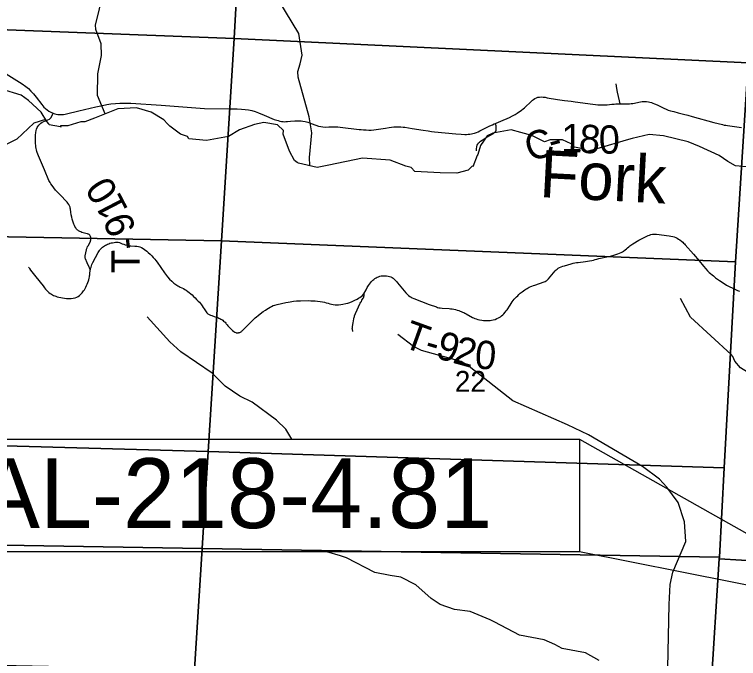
# Model space of a CAD drawing. Extents: x 396.2 to 468.4, y 232.6 to 279.1.
# Drawn here: x 416.745 to 418.195, y 267.141 to 268.432 of the extents above; entities that cross this region are included whole.
import ezdxf

# ---------------------------------------------------------------- set-up
doc = ezdxf.new("R2010")
doc.units = 0
for name, color, linetype in [('GM_X_County_Road', 7, 'Continuous'), ('GM_X_County_Road_Text', 7, 'Continuous'), ('GM_X_Minor_River', 7, 'Continuous'), ('GM_X_Minor_River_Text', 7, 'Continuous'), ('GM_X_Section', 7, 'Continuous'), ('GM_X_Section_Text', 7, 'Continuous'), ('GM_X_Township_Road', 7, 'Continuous'), ('GM_X_Township_Road_Text', 7, 'Continuous'), ('SH_Text', 7, 'Continuous')]:
    doc.layers.add(name, color=color, linetype=linetype)

msp = doc.modelspace()

# ---------------------------------------------------------------- linework, layer by layer
at = {"layer": 'GM_X_County_Road'}
for points in [[(416.718, 268.3196), (416.7604, 268.2929), (416.7676, 268.2877), (416.773, 268.2834), (416.7779, 268.2785), (416.7829, 268.273), (416.7886, 268.2661), (416.7998, 268.2512), (416.8039, 268.2465), (416.8071, 268.2434), (416.8105, 268.2406), (416.8141, 268.2381), (416.818, 268.2359), (416.8228, 268.2339), (416.8258, 268.2329), (416.8284, 268.2322), (416.8316, 268.2316), (416.8344, 268.2313), (416.8375, 268.2312), (416.8403, 268.2313), (416.8433, 268.2317), (416.8463, 268.2321), (416.8495, 268.2327), (416.8739, 268.2386)], [(417.191, 268.2426), (417.2, 268.2422), (417.2068, 268.2418), (417.2139, 268.2408), (417.2206, 268.2392), (417.227, 268.2374), (417.234, 268.235), (417.2454, 268.2301), (417.2655, 268.2217), (417.2732, 268.2192), (417.2765, 268.2184), (417.2799, 268.2177), (417.283, 268.2173), (417.2858, 268.2171), (417.2884, 268.2172), (417.2922, 268.2174), (417.2979, 268.2178), (417.3067, 268.2186), (417.3122, 268.2189), (417.3154, 268.2189), (417.3191, 268.2187), (417.3225, 268.2183), (417.3273, 268.2173), (417.3326, 268.2158), (417.339, 268.2136), (417.3489, 268.2098), (417.3542, 268.2081), (417.3585, 268.2071), (417.3629, 268.2065), (417.3679, 268.2063), (417.3748, 268.2065), (417.3835, 268.2069), (417.3882, 268.2069), (417.3927, 268.2067), (417.3976, 268.2063), (417.4352, 268.2017), (417.4396, 268.2012), (417.4444, 268.2008), (417.4492, 268.2005), (417.4548, 268.2004), (417.4595, 268.2004), (417.4647, 268.2006), (417.4696, 268.2011), (417.4787, 268.2026), (417.4879, 268.2042), (417.4952, 268.2055), (417.5003, 268.2061), (417.505, 268.2066), (417.5098, 268.2069), (417.5145, 268.2069), (417.5192, 268.2067), (417.5233, 268.2062), (417.5271, 268.2058), (417.5415, 268.2034), (417.5638, 268.1999), (417.5733, 268.1985), (417.5802, 268.1977), (417.5864, 268.197), (417.6288, 268.1928), (417.6399, 268.1921), (417.6473, 268.1917), (417.6503, 268.1917), (417.6538, 268.1919), (417.6572, 268.1921), (417.6603, 268.1925), (417.6633, 268.1931), (417.6666, 268.194), (417.6702, 268.1953), (417.6739, 268.1968), (417.6774, 268.1986), (417.6973, 268.2085), (417.7022, 268.2109), (417.7061, 268.2127), (417.7084, 268.2136), (417.7098, 268.2141), (417.7194, 268.2178), (417.7367, 268.2256), (417.7428, 268.2288), (417.7481, 268.2317), (417.752, 268.2341), (417.7549, 268.236), (417.7579, 268.2381), (417.7609, 268.2403), (417.764, 268.2428), (417.7665, 268.245), (417.7807, 268.2585), (417.7828, 268.2602), (417.7848, 268.2617), (417.7875, 268.2634), (417.7906, 268.2648), (417.7935, 268.2659), (417.7969, 268.2664), (417.8004, 268.2666), (417.8039, 268.2665), (417.8081, 268.266), (417.8123, 268.2652), (417.8325, 268.2615), (417.8466, 268.2596), (417.8598, 268.2582), (417.8642, 268.2577), (417.8684, 268.2571), (417.9035, 268.252), (417.9087, 268.2514), (417.9132, 268.251), (417.918, 268.2508), (417.9231, 268.2506), (417.9278, 268.2508), (417.9323, 268.251), (417.937, 268.2514), (417.9418, 268.252), (417.9461, 268.2524), (417.9495, 268.2526), (417.958, 268.2528), (417.9739, 268.2529), (417.9769, 268.2531), (417.9801, 268.2533), (417.9833, 268.2537), (417.9987, 268.2571), (418.002, 268.2576), (418.005, 268.2578), (418.0079, 268.2578), (418.0111, 268.2576), (418.0147, 268.257), (418.0179, 268.2564), (418.0207, 268.2555), (418.0237, 268.2545), (418.0269, 268.2532), (418.0326, 268.2506), (418.0402, 268.2466), (418.0457, 268.244), (418.0502, 268.2421), (418.0545, 268.2405), (418.0587, 268.2391), (418.0654, 268.2373), (418.0743, 268.235), (418.0852, 268.2322), (418.0935, 268.2299), (418.1024, 268.2274), (418.1461, 268.2154), (418.1634, 268.2112), (418.1668, 268.2104), (418.17, 268.2098), (418.1733, 268.2093), (418.2013, 268.2055)], [(416.8739, 268.2386), (416.9081, 268.2469), (416.9214, 268.2497), (416.9299, 268.2514), (416.9379, 268.2527), (416.9471, 268.2538), (416.9563, 268.2544), (416.9656, 268.2544), (416.978, 268.254), (417.0387, 268.2505), (417.1254, 268.2438), (417.1745, 268.2428), (417.191, 268.2426)]]:
    msp.add_lwpolyline(points, dxfattribs=at)
at = {"layer": 'GM_X_Minor_River'}
for points in [[(416.9266, 268.2329), (416.9114, 268.2697), (416.912, 268.313), (416.9195, 268.3495), (416.9187, 268.3731), (416.9079, 268.4016), (416.907, 268.4115), (416.9152, 268.4427), (416.9217, 268.4949), (416.9295, 268.5167), (416.9257, 268.5521), (416.9253, 268.6281), (416.9284, 268.6925), (416.9219, 268.7284), (416.9068, 268.7521), (416.884, 268.7722), (416.8672, 268.7928), (416.8563, 268.8201), (416.8546, 268.8247), (416.8476, 268.8808), (416.8345, 268.9116), (416.8314, 268.9223)], [(417.3363, 268.1294), (417.3359, 268.145), (417.3408, 268.1946), (417.3354, 268.227), (417.3132, 268.3063), (417.3124, 268.3177), (417.317, 268.3328), (417.321, 268.3501), (417.3143, 268.3936), (417.2877, 268.4377), (417.268, 268.4718), (417.2652, 268.5174), (417.25, 268.5536), (417.2211, 268.6081), (417.2012, 268.6759), (417.1999, 268.682), (417.1964, 268.6931)], [(416.8373, 268.2086), (416.8381, 268.2064), (416.8377, 268.2086), (416.8369, 268.2067), (416.8142, 268.2105), (416.8139, 268.2131), (416.8097, 268.2173), (416.7983, 268.2363), (416.7734, 268.2594), (416.7582, 268.27), (416.7193, 268.2821)], [(418.2266, 268.1252), (418.1891, 268.1285), (418.174, 268.1372), (418.1566, 268.149), (418.1169, 268.1675), (418.0946, 268.1769), (418.0451, 268.1886), (418.016, 268.1912), (417.9823, 268.1835), (417.9748, 268.1816), (417.9113, 268.1628), (417.8912, 268.157), (417.8799, 268.1635), (417.867, 268.1661), (417.8602, 268.1725), (417.8425, 268.1805), (417.8179, 268.1804), (417.8066, 268.1766), (417.7812, 268.1894), (417.7593, 268.1954), (417.74, 268.2007), (417.703, 268.1942), (417.6916, 268.1884), (417.6784, 268.1694), (417.6728, 268.1515), (417.672, 268.1496), (417.6633, 268.1264), (417.6626, 268.1287), (417.6539, 268.1199), (417.6308, 268.1138), (417.5979, 268.1148), (417.5469, 268.117), (417.5393, 268.1253), (417.5291, 268.1279), (417.4977, 268.14), (417.4422, 268.1437), (417.3749, 268.1298), (417.3511, 268.1252), (417.3137, 268.1338), (417.3114, 268.1353), (417.3061, 268.1391), (417.2959, 268.1577), (417.2834, 268.1923), (417.2837, 268.1995), (417.2716, 268.2109), (417.2448, 268.2157), (417.2259, 268.2115), (417.196, 268.2008), (417.1737, 268.1874), (417.1295, 268.1793), (417.0944, 268.1827), (417.0913, 268.1872), (417.0774, 268.1921), (417.0562, 268.208), (417.0516, 268.2126), (417.0441, 268.2205), (417.0187, 268.2364), (416.9892, 268.2447), (416.9522, 268.2431), (416.9053, 268.2244), (416.8861, 268.2167), (416.8781, 268.2171), (416.852, 268.209), (416.8373, 268.2086)], [(416.8073, 268.2213), (416.7839, 268.2141), (416.75, 268.1822), (416.7243, 268.1693), (416.6341, 268.1228), (416.6093, 268.1024), (416.5975, 268.0891), (416.5596, 268.0216), (416.5351, 268.0003), (416.4913, 267.9884)], [(418.4896, 267.1943), (418.4991, 267.2174), (418.5001, 267.2352), (418.4926, 267.2761), (418.4819, 267.3087), (418.4678, 267.3805), (418.4529, 267.411), (418.436, 267.4282), (418.4224, 267.4416), (418.4072, 267.4747), (418.3821, 267.496), (418.3582, 267.5313), (418.2692, 267.65), (418.2327, 267.7028), (418.1993, 267.7239), (418.1876, 267.7368), (418.1841, 267.7461), (418.1804, 267.7507), (418.0988, 267.8255), (418.0788, 267.8629)], [(417.3007, 267.581), (417.2884, 267.6005), (417.27, 267.6185), (417.2212, 267.6546), (417.1963, 267.6668), (417.167, 267.6871), (417.141, 267.713), (417.0784, 267.756), (417.0563, 267.7757), (417.0106, 267.8261)], [(418.0247, 267.063), (418.0393, 267.0832), (418.0539, 267.1224), (418.0565, 267.2496), (418.0586, 267.2891), (418.0637, 267.3142), (418.0895, 267.3758), (418.087, 267.4149), (418.0743, 267.4536), (418.0517, 267.4846), (418.0368, 267.5008), (418.0029, 267.5261), (417.8951, 267.5897), (417.8528, 267.6096), (417.7429, 267.6572), (417.6555, 267.7262), (417.6395, 267.7364), (417.5605, 267.7587), (417.5445, 267.7666), (417.5128, 267.7907)], [(417.9161, 267.1368), (417.889, 267.1525), (417.842, 267.1608), (417.8271, 267.1689), (417.8063, 267.1782), (417.7567, 267.1878), (417.7072, 267.214), (417.6979, 267.2185), (417.6575, 267.235), (417.6263, 267.239), (417.5979, 267.2494), (417.5797, 267.261), (417.5492, 267.2889), (417.519, 267.3043), (417.4972, 267.3076), (417.4668, 267.3135), (417.4102, 267.343), (417.3979, 267.3468), (417.3706, 267.355)]]:
    msp.add_lwpolyline(points, dxfattribs=at)
at = {"layer": 'GM_X_Section'}
for points in [[(416.2139, 269.4538), (417.2412, 269.4041), (417.185, 268.384), (416.1543, 268.4231)], [(417.2412, 269.4041), (418.2741, 269.3589), (418.2149, 268.335), (417.185, 268.384)], [(416.1543, 268.4231), (417.185, 268.384), (417.1596, 267.9785), (416.1272, 267.9978)], [(417.185, 268.384), (418.2149, 268.335), (418.1893, 267.9363), (417.1596, 267.9785)], [(418.2149, 268.335), (419.2626, 268.2846), (419.2367, 267.8657), (419.2116, 267.4443), (419.2039, 267.286), (418.604, 267.3144), (418.1567, 267.3407), (418.1569, 267.3442), (418.1664, 267.5229), (418.1893, 267.9363)], [(417.1596, 267.9785), (417.1331, 267.5562), (416.1038, 267.5844), (416.1272, 267.9978)], [(417.1596, 267.9785), (418.1893, 267.9363), (418.1664, 267.5229), (417.1331, 267.5562)], [(416.1038, 267.5844), (417.1331, 267.5562), (417.1209, 267.3615), (416.0904, 267.3787)], [(417.1331, 267.5562), (418.1664, 267.5229), (418.1569, 267.3442), (417.1209, 267.3615)], [(416.0902, 267.3758), (416.0904, 267.3787), (417.1209, 267.3615), (417.1057, 267.1188), (416.6173, 267.1288), (416.0764, 267.1399)], [(418.1569, 267.3442), (418.1567, 267.3407), (418.1396, 267.0762), (417.9571, 267.084), (417.1751, 267.1172), (417.1057, 267.1188), (417.1209, 267.3615)], [(418.604, 267.3144), (418.5535, 266.4964), (418.1044, 266.5181), (418.1396, 267.0762), (418.1567, 267.3407)]]:
    msp.add_lwpolyline(points, close=True, dxfattribs=at)
at = {"layer": 'GM_X_Township_Road'}
for points in [[(417.958, 268.2528), (417.9566, 268.2587), (417.9528, 268.2764), (417.9515, 268.2839), (417.9501, 268.2928)], [(416.8971, 267.9209), (416.8954, 267.9239), (416.8906, 267.9344), (416.8873, 267.9419), (416.8868, 267.9432), (416.8866, 267.944), (416.8865, 267.9448), (416.8865, 267.9455), (416.8866, 267.9466), (416.8867, 267.9475), (416.8869, 267.9484), (416.8891, 267.9599), (416.8895, 267.9614), (416.8899, 267.9627), (416.8907, 267.9645), (416.8916, 267.9666), (416.8926, 267.9685), (416.8971, 267.9771), (416.8976, 267.9785), (416.898, 267.98), (416.8982, 267.9817), (416.8981, 267.9834), (416.898, 267.9851), (416.8975, 267.9868), (416.8968, 267.9885), (416.8958, 267.9898), (416.8951, 267.9905), (416.8944, 267.991), (416.8935, 267.9914), (416.8926, 267.9918), (416.8916, 267.9922), (416.8907, 267.9924), (416.8825, 267.9946), (416.8802, 267.9952), (416.8779, 267.996), (416.8762, 267.9967), (416.8746, 267.9975), (416.873, 267.9985), (416.8716, 267.9995), (416.8704, 268.0006), (416.8694, 268.0016), (416.8685, 268.0029), (416.8676, 268.0043), (416.8662, 268.0067), (416.865, 268.0092), (416.864, 268.0118), (416.8609, 268.0215), (416.8597, 268.0258), (416.8587, 268.0305), (416.8581, 268.036), (416.8573, 268.042), (416.8569, 268.044), (416.8565, 268.0458), (416.8554, 268.0487), (416.8539, 268.0513), (416.852, 268.0538), (416.8503, 268.0558), (416.8487, 268.0575), (416.8376, 268.069), (416.8274, 268.08), (416.8202, 268.0893), (416.8181, 268.0923), (416.8163, 268.0953), (416.8141, 268.0994), (416.8049, 268.1205), (416.7934, 268.1486), (416.792, 268.1521), (416.7908, 268.155), (416.79, 268.1575), (416.7891, 268.1606), (416.7885, 268.1635), (416.788, 268.1667), (416.7877, 268.1697), (416.7874, 268.1729), (416.7871, 268.1787), (416.787, 268.184), (416.7871, 268.1902), (416.7875, 268.1952), (416.7883, 268.1995), (416.7892, 268.2024), (416.7904, 268.2053), (416.7916, 268.2074), (416.7935, 268.2099), (416.7956, 268.2122), (416.7981, 268.2141), (416.8007, 268.2158), (416.804, 268.2175), (416.8118, 268.221), (416.8149, 268.2222), (416.8165, 268.2233), (416.8175, 268.2242), (416.8186, 268.2258), (416.8228, 268.2339)], [(417.6705, 268.1586), (417.6703, 268.161), (417.6704, 268.1622), (417.6712, 268.1671), (417.672, 268.1701), (417.6731, 268.1723), (417.6744, 268.1744), (417.6762, 268.1763), (417.6784, 268.1779), (417.6817, 268.1802), (417.688, 268.184), (417.6972, 268.1892), (417.7043, 268.1935), (417.7064, 268.1951), (417.7074, 268.1959), (417.7085, 268.1971), (417.7092, 268.1983), (417.7095, 268.1999), (417.7098, 268.202), (417.7099, 268.2046), (417.7097, 268.2066), (417.7095, 268.2086), (417.709, 268.2108), (417.7084, 268.2136)], [(416.7733, 267.9257), (416.7742, 267.924), (416.775, 267.9225), (416.7773, 267.9193), (416.7876, 267.9062), (416.8023, 267.888), (416.8053, 267.884), (416.8071, 267.8817), (416.8091, 267.8795), (416.8116, 267.8769), (416.814, 267.875), (416.8165, 267.8729), (416.8191, 267.8713), (416.8212, 267.8701), (416.8233, 267.869), (416.8258, 267.8678), (416.8277, 267.8671), (416.8305, 267.8662), (416.8336, 267.8654), (416.8378, 267.8646), (416.8414, 267.864), (416.8449, 267.8635), (416.8495, 267.8629), (416.8543, 267.8626), (416.8586, 267.8627), (416.8629, 267.8633), (416.8666, 267.8641), (416.8701, 267.8654), (416.8728, 267.8669), (416.8754, 267.8686), (416.8782, 267.8711), (416.8807, 267.8738), (416.8822, 267.8759), (416.8836, 267.878), (416.885, 267.8803), (416.8865, 267.8827), (416.8879, 267.8854), (416.8894, 267.8884), (416.8907, 267.8916), (416.8933, 267.8984), (416.8939, 267.9004), (416.8946, 267.9032), (416.8953, 267.9059), (416.8956, 267.9079), (416.8959, 267.9098), (416.896, 267.9115), (416.8961, 267.9142), (416.8964, 267.9172), (416.8969, 267.9198), (416.8971, 267.9209), (416.8976, 267.923), (416.8983, 267.9256), (416.8991, 267.9281), (416.9002, 267.9308), (416.9021, 267.9347), (416.9124, 267.9546), (416.9138, 267.9569), (416.9151, 267.9588), (416.9163, 267.9604), (416.9178, 267.9621), (416.9192, 267.9634), (416.9213, 267.9654), (416.9235, 267.967), (416.9251, 267.9681), (416.9272, 267.9693), (416.9292, 267.9704), (416.9314, 267.9714), (416.9339, 267.9725), (416.9361, 267.9733), (416.9387, 267.974), (416.9413, 267.9745), (416.9444, 267.9751), (416.9476, 267.9756), (416.95, 267.9757), (416.9527, 267.9755), (416.9555, 267.9747), (416.9583, 267.9736), (416.961, 267.9725), (416.9638, 267.9713), (416.9669, 267.9702), (416.9699, 267.9693), (416.9724, 267.9687), (416.9751, 267.9681), (416.9778, 267.9679), (416.9862, 267.9676), (416.9898, 267.9673), (416.9932, 267.9667), (416.9962, 267.9659), (416.9993, 267.9648), (417.0025, 267.9632), (417.0057, 267.961), (417.0098, 267.9576), (417.0127, 267.9551), (417.0166, 267.9513), (417.02, 267.948), (417.023, 267.9448), (417.0261, 267.9414), (417.0283, 267.9386), (417.0309, 267.9352), (417.0456, 267.9138), (417.0516, 267.906), (417.0556, 267.9014), (417.06, 267.8971), (417.0642, 267.8935), (417.0683, 267.8906), (417.0725, 267.8881), (417.0748, 267.8868), (417.0772, 267.8856), (417.0802, 267.8842), (417.0834, 267.8826), (417.0863, 267.8809), (417.089, 267.8792), (417.0921, 267.8769), (417.0951, 267.8747), (417.0981, 267.8722), (417.1006, 267.8698), (417.1037, 267.8669), (417.1067, 267.864), (417.1099, 267.8607), (417.1131, 267.8575), (417.1154, 267.855), (417.1176, 267.8524), (417.1193, 267.8502), (417.121, 267.8479), (417.1231, 267.8449), (417.1249, 267.8422), (417.1264, 267.8399), (417.1276, 267.8379), (417.129, 267.8356), (417.1306, 267.8338), (417.1324, 267.8321), (417.1336, 267.8312), (417.1349, 267.8305), (417.1364, 267.8298), (417.1379, 267.8292), (417.1401, 267.8284), (417.1453, 267.8267), (417.1503, 267.825), (417.1522, 267.8244), (417.1542, 267.8235), (417.1562, 267.8225), (417.1582, 267.8214), (417.1601, 267.8203), (417.1621, 267.819), (417.164, 267.8175), (417.1657, 267.8161), (417.1669, 267.8149), (417.1681, 267.8135), (417.1692, 267.812), (417.1709, 267.8098), (417.1725, 267.8078), (417.1744, 267.8057), (417.1789, 267.8013), (417.1819, 267.7985), (417.1845, 267.7964), (417.1862, 267.7952), (417.1881, 267.7942), (417.1892, 267.794), (417.1903, 267.7938), (417.1914, 267.7937), (417.1924, 267.7938), (417.1937, 267.7939), (417.1947, 267.7942), (417.1962, 267.7948), (417.1976, 267.7955), (417.1988, 267.7961), (417.1999, 267.7969), (417.201, 267.7978), (417.2084, 267.8052), (417.2269, 267.8236), (417.2298, 267.8261), (417.2331, 267.8287), (417.2373, 267.832), (417.2434, 267.8367), (417.2475, 267.8395), (417.2507, 267.8416), (417.2538, 267.8435), (417.2569, 267.8453), (417.2601, 267.8469), (417.2631, 267.8483), (417.2665, 267.8495), (417.271, 267.8507), (417.2887, 267.8546), (417.2929, 267.8555), (417.2975, 267.8563), (417.304, 267.8571), (417.3102, 267.8577), (417.3177, 267.858), (417.3334, 267.8584), (417.3383, 267.8583), (417.3426, 267.8581), (417.3473, 267.8578), (417.352, 267.8574), (417.3571, 267.8567), (417.3621, 267.856), (417.366, 267.855), (417.3696, 267.8541), (417.3731, 267.8531), (417.3768, 267.852), (417.3803, 267.8511), (417.3836, 267.8504), (417.3872, 267.85), (417.3905, 267.85), (417.394, 267.8501), (417.3986, 267.8506), (417.4029, 267.8512), (417.4085, 267.8524), (417.4126, 267.8536), (417.4165, 267.8549), (417.4215, 267.8568), (417.4265, 267.8591), (417.4313, 267.8614), (417.4342, 267.863), (417.4369, 267.8648), (417.4396, 267.8669), (417.4418, 267.8688), (417.4451, 267.872), (417.4492, 267.88), (417.4514, 267.8844), (417.454, 267.8889), (417.4559, 267.8917), (417.4578, 267.8942), (417.4603, 267.897), (417.4625, 267.8992), (417.4646, 267.901), (417.4668, 267.9026), (417.4692, 267.9041), (417.4716, 267.9052), (417.4741, 267.9063), (417.4767, 267.9072), (417.4797, 267.9079), (417.4827, 267.9082), (417.4854, 267.9082), (417.4879, 267.9082), (417.4904, 267.908), (417.4935, 267.9076), (417.4962, 267.907), (417.4988, 267.906), (417.5013, 267.9047), (417.5035, 267.9032), (417.5058, 267.9011), (417.5079, 267.8989), (417.5099, 267.8965), (417.5119, 267.8941), (417.5254, 267.8777), (417.5287, 267.8742), (417.5315, 267.8712), (417.5342, 267.8689), (417.537, 267.8667), (417.5393, 267.8653), (417.5417, 267.8641), (417.5452, 267.8625), (417.5756, 267.8508), (417.59, 267.8457), (417.5926, 267.8449), (417.5953, 267.8442), (417.598, 267.8437), (417.6015, 267.8433), (417.6158, 267.8423), (417.6186, 267.8421), (417.6219, 267.8417), (417.6251, 267.8412), (417.6284, 267.8404), (417.6317, 267.8395), (417.6349, 267.8384), (417.6422, 267.8355), (417.6448, 267.8344), (417.6473, 267.8331), (417.6497, 267.8318), (417.6623, 267.8247), (417.6645, 267.8236), (417.6671, 267.8225), (417.6697, 267.8216), (417.6728, 267.8208), (417.6765, 267.82), (417.6808, 267.8193), (417.6843, 267.8188), (417.6873, 267.8185), (417.6906, 267.8183), (417.6938, 267.8183), (417.6975, 267.8185), (417.7006, 267.8189), (417.7041, 267.8196), (417.7075, 267.8208), (417.7114, 267.8223), (417.7148, 267.824), (417.7182, 267.826), (417.7207, 267.8278), (417.7232, 267.8299), (417.7255, 267.8322), (417.7279, 267.835), (417.73, 267.8377), (417.7316, 267.8398), (417.7376, 267.8492), (417.7399, 267.8529), (417.7421, 267.8559), (417.7442, 267.8587), (417.7462, 267.8612), (417.7481, 267.8634), (417.7503, 267.8658), (417.7529, 267.8683), (417.7552, 267.8704), (417.7582, 267.8731), (417.7617, 267.876), (417.7644, 267.878), (417.7671, 267.88), (417.7695, 267.8815), (417.7718, 267.883), (417.7739, 267.8841), (417.7762, 267.8852), (417.779, 267.8865), (417.7815, 267.8875), (417.7844, 267.8886), (417.7875, 267.8896), (417.8062, 267.8963), (417.8083, 267.897), (417.8099, 267.8979), (417.8116, 267.899), (417.8131, 267.9005), (417.8146, 267.902), (417.8283, 267.9179), (417.83, 267.9198), (417.832, 267.9216), (417.8341, 267.9232), (417.8369, 267.9249), (417.8401, 267.9263), (417.8433, 267.9275), (417.8465, 267.9284), (417.8603, 267.9324), (417.8642, 267.9333), (417.8676, 267.934), (417.8706, 267.9345), (417.8738, 267.935), (417.8886, 267.9369), (417.8929, 267.9375), (417.8968, 267.9381), (417.9012, 267.939), (417.9046, 267.9398), (417.9078, 267.9408), (417.9113, 267.9417), (417.9153, 267.9427), (417.9349, 267.9466), (417.9406, 267.948), (417.9457, 267.9493), (417.9497, 267.9506), (417.9537, 267.952), (417.957, 267.9533), (417.96, 267.9547), (417.9626, 267.9561), (417.9652, 267.9578), (417.9679, 267.9599), (417.9706, 267.9621), (417.9729, 267.9642), (417.9753, 267.9662), (417.9774, 267.968), (417.9794, 267.9696), (417.9815, 267.971), (417.9837, 267.9723), (417.9959, 267.9795), (418.0113, 267.9873), (418.0141, 267.9887), (418.0168, 267.9898), (418.0198, 267.9907), (418.0228, 267.9914), (418.0256, 267.9917), (418.0284, 267.9917), (418.0311, 267.9913), (418.0562, 267.9881), (418.0597, 267.9876), (418.0634, 267.9869), (418.0666, 267.986), (418.0696, 267.9849), (418.0725, 267.9834), (418.075, 267.9818), (418.0775, 267.9801), (418.0808, 267.9776), (418.0834, 267.9754), (418.0853, 267.9737), (418.0872, 267.972), (418.0887, 267.9703), (418.1049, 267.9514), (418.1164, 267.9384), (418.1252, 267.9276), (418.13, 267.9219), (418.1334, 267.9182), (418.1366, 267.915), (418.1449, 267.9078), (418.1492, 267.9044), (418.1573, 267.8986), (418.1642, 267.8941), (418.1715, 267.8897), (418.1893, 267.8805), (418.1933, 267.8788), (418.1974, 267.8772)], [(417.4225, 267.7967), (417.4218, 267.8011), (417.4217, 267.8028), (417.4218, 267.8047), (417.4221, 267.8065), (417.4233, 267.814), (417.4246, 267.8216), (417.425, 267.8234), (417.4253, 267.8249), (417.4258, 267.8264), (417.4263, 267.8277), (417.4284, 267.8325), (417.4317, 267.8401), (417.4369, 267.8519), (417.4377, 267.8535), (417.4385, 267.855), (417.4398, 267.8569), (417.4411, 267.8591), (417.4436, 267.8633), (417.4442, 267.8643), (417.4447, 267.8655), (417.445, 267.8666), (417.4451, 267.8675), (417.4452, 267.8683), (417.4452, 267.8698), (417.4451, 267.872)]]:
    msp.add_lwpolyline(points, dxfattribs=at)
at = {"layer": 'SH_Text'}
msp.add_lwpolyline([(416.4849, 267.581), (417.8766, 267.581), (417.8766, 267.355), (416.4849, 267.355)], close=True, dxfattribs=at)
msp.add_lwpolyline([(417.8766, 267.581), (418.495, 267.2318), (417.8766, 267.355)], dxfattribs=at)

# ---------------------------------------------------------------- texts
at = {"layer": 'GM_X_County_Road_Text'}
for s, rotation, p in [('1', 359.5811, (417.8402, 268.1561)), ('8', 354.6607, (417.8739, 268.156)), ('0', 1.4818, (417.9161, 268.1524)), ('C', 18.9515, (417.7785, 268.1358)), ('-', 14.9583, (417.8216, 268.1506))]:
    msp.add_text(s, height=0.0568, rotation=rotation, dxfattribs=at).set_placement(p)
at = {"layer": 'GM_X_Minor_River_Text'}
msp.add_text('Fork', height=0.09469, rotation=357.013, dxfattribs=at).set_placement((417.7954, 268.0661))
at = {"layer": 'GM_X_Section_Text'}
msp.add_text('22', height=0.04186, rotation=0, dxfattribs=at).set_placement((417.6271, 267.6756))
at = {"layer": 'GM_X_Township_Road_Text'}
for s, rotation, p in [('0', 122.7891, (416.9549, 268.0766)), ('1', 117.4816, (416.9739, 268.0406)), ('9', 110.2775, (416.9892, 268.0006)), ('-', 97.1054, (416.9955, 267.9637)), ('T', 90.2571, (416.9961, 267.9138)), ('T', 340.1352, (417.52, 267.7666)), ('9', 343.8492, (417.5862, 267.7443)), ('2', 344.5951, (417.6206, 267.7343)), ('-', 343.5921, (417.5636, 267.751)), ('0', 354.9875, (417.6654, 267.723))]:
    msp.add_text(s, height=0.0568, rotation=rotation, dxfattribs=at).set_placement(p)
at = {"layer": 'SH_Text'}
msp.add_text('GAL-218-4.81', height=0.14, dxfattribs=at).set_placement((416.5256, 267.4024))

doc.saveas('drawing.dxf')
